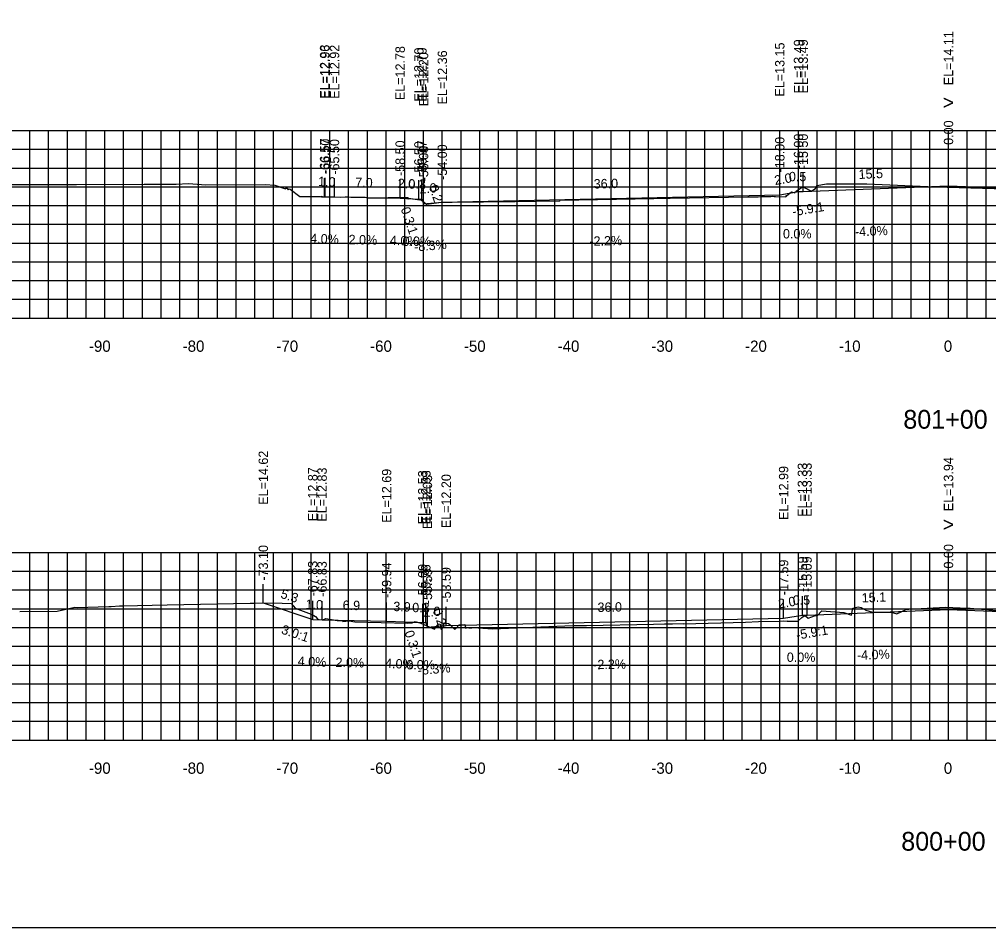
# Model space of a CAD drawing. Extents: x 1797419 to 1809236, y 248759 to 251512.
# Drawn here: x 1802191.9 to 1802295.3, y 250417.3 to 250514.1 of the extents above; entities that cross this region are included whole.
import ezdxf

# ---------------------------------------------------------------- set-up
doc = ezdxf.new("R2010")
doc.units = 0
for name, color, linetype in [('1', 7, 'Continuous'), ('10', 7, 'Continuous'), ('3', 7, 'Continuous'), ('4', 7, 'Continuous'), ('60', 7, 'Continuous'), ('CL-CNST', 7, 'Continuous'), ('Level 62', 7, 'Continuous'), ('M-ROADS', 7, 'Continuous')]:
    doc.layers.add(name, color=color, linetype=linetype)

msp = doc.modelspace()

# ---------------------------------------------------------------- linework, layer by layer
for p, q in [((1802275, 250495.75), (1802275, 250497.75)), ((1802275.5, 250495.75), (1802275.5, 250497.75)), ((1802291, 250496.37), (1802291, 250498.37)), ((1802224.44, 250495.19), (1802224.44, 250497.19)), ((1802224.5, 250495.21), (1802224.5, 250497.21)), ((1802225.5, 250495.17), (1802225.5, 250497.17)), ((1802232.5, 250495.03), (1802232.5, 250497.03)), ((1802234.5, 250494.95), (1802234.5, 250496.95)), ((1802234.83, 250494.95), (1802234.83, 250496.95)), ((1802237, 250494.62), (1802237, 250496.62)), ((1802273, 250495.41), (1802273, 250497.41)), ((1802235, 250494.45), (1802235, 250496.45)), ((1802217.9, 250451.88), (1802217.9, 250453.88)), ((1802291, 250451.19), (1802291, 250453.19)), ((1802223.17, 250450.12), (1802223.17, 250452.12)), ((1802224.17, 250450.08), (1802224.17, 250452.08)), ((1802273.41, 250450.25), (1802273.41, 250452.25)), ((1802275.41, 250450.59), (1802275.41, 250452.59)), ((1802275.91, 250450.59), (1802275.91, 250452.59)), ((1802231.06, 250449.94), (1802231.06, 250451.94)), ((1802234.91, 250449.79), (1802234.91, 250451.79)), ((1802235.24, 250449.79), (1802235.24, 250451.79)), ((1802235.41, 250449.29), (1802235.41, 250451.29)), ((1802237.41, 250449.46), (1802237.41, 250451.46))]:
    msp.add_line(p, q)
msp.add_lwpolyline([(1802141, 250417.26), (1802441, 250417.26), (1802441, 250607.26), (1802141, 250607.26)], close=True)
at = {"layer": '60'}
for p, q in [((1802141, 250482.26), (1802441, 250482.26)), ((1802201, 250482.2), (1802201, 250482.26)), ((1802211, 250482.2), (1802211, 250482.26)), ((1802221, 250482.2), (1802221, 250482.26)), ((1802231, 250482.2), (1802231, 250482.26)), ((1802241, 250482.2), (1802241, 250482.26)), ((1802251, 250482.2), (1802251, 250482.26)), ((1802261, 250482.2), (1802261, 250482.26)), ((1802271, 250482.2), (1802271, 250482.26)), ((1802281, 250482.2), (1802281, 250482.26)), ((1802291, 250482.2), (1802291, 250482.26)), ((1802141, 250437.26), (1802441, 250437.26)), ((1802201, 250437.2), (1802201, 250437.26)), ((1802211, 250437.2), (1802211, 250437.26)), ((1802221, 250437.2), (1802221, 250437.26)), ((1802231, 250437.2), (1802231, 250437.26)), ((1802241, 250437.2), (1802241, 250437.26)), ((1802251, 250437.2), (1802251, 250437.26)), ((1802261, 250437.2), (1802261, 250437.26)), ((1802271, 250437.2), (1802271, 250437.26)), ((1802281, 250437.2), (1802281, 250437.26)), ((1802291, 250437.2), (1802291, 250437.26))]:
    msp.add_line(p, q, dxfattribs=at)
at = {"layer": 'CL-CNST'}
for points in [[(1802224.44, 250495.19), (1802224.5, 250495.21), (1802225.5, 250495.17), (1802232.5, 250495.03), (1802234.5, 250494.95), (1802234.83, 250494.95), (1802235, 250494.45), (1802237, 250494.62), (1802273, 250495.41), (1802275, 250495.75), (1802275.5, 250495.75), (1802291, 250496.37), (1802306.5, 250495.75), (1802307, 250495.75), (1802309, 250495.41), (1802354.96, 250494.4), (1802356.96, 250494.23), (1802357.13, 250494.73), (1802357.46, 250494.73), (1802359.46, 250494.81), (1802364.46, 250494.91), (1802365.46, 250494.95), (1802366.95, 250495.45)], [(1802217.9, 250451.88), (1802223.17, 250450.12), (1802224.17, 250450.08), (1802231.06, 250449.94), (1802234.91, 250449.79), (1802235.24, 250449.79), (1802235.41, 250449.29), (1802237.41, 250449.46), (1802273.41, 250450.25), (1802275.41, 250450.59), (1802275.91, 250450.59), (1802291, 250451.19), (1802307.8, 250450.55), (1802308.3, 250450.55), (1802310.3, 250450.21), (1802344.1, 250449.47), (1802346.1, 250449.3), (1802346.27, 250449.8), (1802346.6, 250449.8), (1802350.76, 250449.97), (1802357.77, 250450.11), (1802358.77, 250450.15), (1802359.11, 250450.03)]]:
    msp.add_lwpolyline(points, dxfattribs=at)
at = {"layer": 'Level 62'}
for p, q in [((1802141, 250502.26), (1802441, 250502.26)), ((1802193, 250482.26), (1802193, 250502.26)), ((1802195, 250482.26), (1802195, 250502.26)), ((1802197, 250482.26), (1802197, 250502.26)), ((1802199, 250482.26), (1802199, 250502.26)), ((1802201, 250482.26), (1802201, 250502.26)), ((1802203, 250482.26), (1802203, 250502.26)), ((1802205, 250482.26), (1802205, 250502.26)), ((1802207, 250482.26), (1802207, 250502.26)), ((1802209, 250482.26), (1802209, 250502.26)), ((1802211, 250482.26), (1802211, 250502.26)), ((1802213, 250482.26), (1802213, 250502.26)), ((1802215, 250482.26), (1802215, 250502.26)), ((1802217, 250482.26), (1802217, 250502.26)), ((1802219, 250482.26), (1802219, 250502.26)), ((1802221, 250482.26), (1802221, 250502.26)), ((1802223, 250482.26), (1802223, 250502.26)), ((1802225, 250482.26), (1802225, 250502.26)), ((1802227, 250482.26), (1802227, 250502.26)), ((1802229, 250482.26), (1802229, 250502.26)), ((1802231, 250482.26), (1802231, 250502.26)), ((1802233, 250482.26), (1802233, 250502.26)), ((1802235, 250482.26), (1802235, 250502.26)), ((1802237, 250482.26), (1802237, 250502.26)), ((1802239, 250482.26), (1802239, 250502.26)), ((1802241, 250482.26), (1802241, 250502.26)), ((1802243, 250482.26), (1802243, 250502.26)), ((1802245, 250482.26), (1802245, 250502.26)), ((1802247, 250482.26), (1802247, 250502.26)), ((1802249, 250482.26), (1802249, 250502.26)), ((1802251, 250482.26), (1802251, 250502.26)), ((1802253, 250482.26), (1802253, 250502.26)), ((1802255, 250482.26), (1802255, 250502.26)), ((1802257, 250482.26), (1802257, 250502.26)), ((1802259, 250482.26), (1802259, 250502.26)), ((1802261, 250482.26), (1802261, 250502.26)), ((1802263, 250482.26), (1802263, 250502.26)), ((1802265, 250482.26), (1802265, 250502.26)), ((1802267, 250482.26), (1802267, 250502.26)), ((1802269, 250482.26), (1802269, 250502.26)), ((1802271, 250482.26), (1802271, 250502.26)), ((1802273, 250482.26), (1802273, 250502.26)), ((1802275, 250482.26), (1802275, 250502.26)), ((1802277, 250482.26), (1802277, 250502.26)), ((1802279, 250482.26), (1802279, 250502.26)), ((1802281, 250482.26), (1802281, 250502.26)), ((1802283, 250482.26), (1802283, 250502.26)), ((1802285, 250482.26), (1802285, 250502.26)), ((1802287, 250482.26), (1802287, 250502.26)), ((1802289, 250482.26), (1802289, 250502.26)), ((1802291, 250482.26), (1802291, 250502.26)), ((1802293, 250482.26), (1802293, 250502.26)), ((1802295, 250482.26), (1802295, 250502.26)), ((1802141, 250500.26), (1802441, 250500.26)), ((1802141, 250498.26), (1802441, 250498.26)), ((1802141, 250496.26), (1802441, 250496.26)), ((1802141, 250494.26), (1802441, 250494.26)), ((1802141, 250492.26), (1802441, 250492.26)), ((1802141, 250490.26), (1802441, 250490.26)), ((1802141, 250488.26), (1802441, 250488.26)), ((1802141, 250486.26), (1802441, 250486.26)), ((1802141, 250484.26), (1802441, 250484.26)), ((1802141, 250482.26), (1802441, 250482.26)), ((1802141, 250457.26), (1802441, 250457.26)), ((1802193, 250437.26), (1802193, 250457.26)), ((1802195, 250437.26), (1802195, 250457.26)), ((1802197, 250437.26), (1802197, 250457.26)), ((1802199, 250437.26), (1802199, 250457.26)), ((1802201, 250437.26), (1802201, 250457.26)), ((1802203, 250437.26), (1802203, 250457.26)), ((1802205, 250437.26), (1802205, 250457.26)), ((1802207, 250437.26), (1802207, 250457.26)), ((1802209, 250437.26), (1802209, 250457.26)), ((1802211, 250437.26), (1802211, 250457.26)), ((1802213, 250437.26), (1802213, 250457.26)), ((1802215, 250437.26), (1802215, 250457.26)), ((1802217, 250437.26), (1802217, 250457.26)), ((1802219, 250437.26), (1802219, 250457.26)), ((1802221, 250437.26), (1802221, 250457.26)), ((1802223, 250437.26), (1802223, 250457.26)), ((1802225, 250437.26), (1802225, 250457.26)), ((1802227, 250437.26), (1802227, 250457.26)), ((1802229, 250437.26), (1802229, 250457.26)), ((1802231, 250437.26), (1802231, 250457.26)), ((1802233, 250437.26), (1802233, 250457.26)), ((1802235, 250437.26), (1802235, 250457.26)), ((1802237, 250437.26), (1802237, 250457.26)), ((1802239, 250437.26), (1802239, 250457.26)), ((1802241, 250437.26), (1802241, 250457.26)), ((1802243, 250437.26), (1802243, 250457.26)), ((1802245, 250437.26), (1802245, 250457.26)), ((1802247, 250437.26), (1802247, 250457.26)), ((1802249, 250437.26), (1802249, 250457.26)), ((1802251, 250437.26), (1802251, 250457.26)), ((1802253, 250437.26), (1802253, 250457.26)), ((1802255, 250437.26), (1802255, 250457.26)), ((1802257, 250437.26), (1802257, 250457.26)), ((1802259, 250437.26), (1802259, 250457.26)), ((1802261, 250437.26), (1802261, 250457.26)), ((1802263, 250437.26), (1802263, 250457.26)), ((1802265, 250437.26), (1802265, 250457.26)), ((1802267, 250437.26), (1802267, 250457.26)), ((1802269, 250437.26), (1802269, 250457.26)), ((1802271, 250437.26), (1802271, 250457.26)), ((1802273, 250437.26), (1802273, 250457.26)), ((1802275, 250437.26), (1802275, 250457.26)), ((1802277, 250437.26), (1802277, 250457.26)), ((1802279, 250437.26), (1802279, 250457.26)), ((1802281, 250437.26), (1802281, 250457.26)), ((1802283, 250437.26), (1802283, 250457.26)), ((1802285, 250437.26), (1802285, 250457.26)), ((1802287, 250437.26), (1802287, 250457.26)), ((1802289, 250437.26), (1802289, 250457.26)), ((1802291, 250437.26), (1802291, 250457.26)), ((1802293, 250437.26), (1802293, 250457.26)), ((1802295, 250437.26), (1802295, 250457.26)), ((1802141, 250455.26), (1802441, 250455.26)), ((1802141, 250453.26), (1802441, 250453.26)), ((1802141, 250451.26), (1802441, 250451.26)), ((1802141, 250449.26), (1802441, 250449.26)), ((1802141, 250447.26), (1802441, 250447.26)), ((1802141, 250445.26), (1802441, 250445.26)), ((1802141, 250443.26), (1802441, 250443.26)), ((1802141, 250441.26), (1802441, 250441.26)), ((1802141, 250439.26), (1802441, 250439.26)), ((1802141, 250437.26), (1802441, 250437.26))]:
    msp.add_line(p, q, dxfattribs=at)
at = {"layer": 'M-ROADS'}
for points in [[(1802190.27, 250496.5), (1802192.55, 250496.5), (1802194.64, 250496.5), (1802195.37, 250496.5), (1802197.99, 250496.51), (1802205.2, 250496.54), (1802206.83, 250496.54), (1802208.6, 250496.54), (1802209.91, 250496.61), (1802211.76, 250496.45), (1802218.09, 250496.5), (1802219.14, 250496.43), (1802220.28, 250496.04), (1802220.29, 250496.09), (1802220.29, 250496.09), (1802220.29, 250496.12), (1802220.34, 250496.04), (1802220.34, 250496.23), (1802220.43, 250496.09), (1802220.55, 250495.93), (1802220.67, 250496.04), (1802220.72, 250496.02), (1802220.75, 250496.01), (1802221.79, 250495.22), (1802223.96, 250495.22), (1802224.09, 250495.19), (1802224.11, 250495.21), (1802224.14, 250495.25), (1802224.15, 250495.21), (1802224.16, 250495.19), (1802224.16, 250495.19), (1802224.17, 250495.19), (1802224.23, 250495.19), (1802224.92, 250495.19), (1802226.13, 250495.16), (1802226.64, 250495.17), (1802227.04, 250495.17), (1802228.77, 250495.14), (1802228.9, 250495.1), (1802229.03, 250495.11), (1802229.1, 250495.08), (1802229.45, 250495.07), (1802230.94, 250495.07), (1802231.22, 250495.1), (1802233.21, 250495.1), (1802233.33, 250495.1), (1802233.36, 250494.94), (1802233.44, 250495.05), (1802234.58, 250494.88), (1802234.65, 250494.89), (1802234.66, 250494.88), (1802234.69, 250494.85), (1802234.7, 250494.88), (1802234.74, 250494.87), (1802234.74, 250494.87), (1802235.31, 250494.41), (1802235.32, 250494.41), (1802235.32, 250494.41), (1802235.34, 250494.39), (1802236.86, 250494.6), (1802236.86, 250494.6), (1802236.88, 250494.6), (1802236.91, 250494.61), (1802236.92, 250494.62), (1802236.97, 250494.6), (1802237.3, 250494.62), (1802238.05, 250494.63), (1802244.78, 250494.7), (1802247.01, 250494.73), (1802249.52, 250494.77), (1802249.56, 250494.82), (1802259.56, 250495.01), (1802260.76, 250495.03), (1802261.19, 250495.04), (1802261.31, 250495.03), (1802269.59, 250495.17), (1802270.7, 250495.19), (1802270.94, 250495.21), (1802272.06, 250495.22), (1802272.24, 250495.24), (1802272.41, 250495.23), (1802272.55, 250495.22), (1802273.63, 250495.2), (1802273.65, 250495.21), (1802273.66, 250495.19), (1802273.7, 250495.36), (1802273.73, 250495.28), (1802274.24, 250495.72), (1802274.61, 250495.61), (1802274.67, 250495.77), (1802274.76, 250495.76), (1802274.76, 250495.78), (1802275.44, 250496.25), (1802275.91, 250496.03), (1802276.34, 250495.78), (1802276.81, 250496.08), (1802276.97, 250496.39), (1802277.97, 250496.57), (1802278.61, 250496.57), (1802279.75, 250496.57), (1802280.18, 250496.57), (1802282.28, 250496.57), (1802289.61, 250496.27), (1802298.41, 250495.99)], [(1802191.91, 250450.98), (1802195.91, 250450.99), (1802197.79, 250451.43), (1802198.06, 250451.4), (1802201.41, 250451.5), (1802201.66, 250451.51), (1802202.55, 250451.56), (1802202.89, 250451.57), (1802207.65, 250451.68), (1802216.51, 250451.87), (1802216.93, 250451.86), (1802218.95, 250451.89), (1802220.89, 250451.81), (1802221.3, 250451.32), (1802223.01, 250450.67), (1802223.11, 250450.66), (1802223.48, 250450.44), (1802223.68, 250450.17), (1802223.75, 250450.1), (1802223.86, 250450.1), (1802224.25, 250450.08), (1802224.56, 250450.22), (1802225.79, 250449.99), (1802226.35, 250450), (1802226.4, 250449.89), (1802227.07, 250449.97), (1802227.68, 250449.85), (1802233.28, 250449.71), (1802233.54, 250449.76), (1802233.68, 250449.74), (1802233.8, 250449.74), (1802234.1, 250449.9), (1802234.7, 250449.72), (1802236.18, 250449.09), (1802236.59, 250449.66), (1802236.76, 250449.61), (1802236.84, 250449.07), (1802237.16, 250449.34), (1802237.16, 250449.66), (1802237.3, 250449.73), (1802237.66, 250449.68), (1802237.8, 250449.58), (1802238.28, 250449.13), (1802238.29, 250449.1), (1802238.32, 250449.09), (1802238.34, 250449.09), (1802238.41, 250449.11), (1802238.79, 250449.56), (1802239.41, 250449.58), (1802239.48, 250449.2), (1802239.57, 250449.21), (1802239.58, 250449.24), (1802239.58, 250449.24), (1802239.58, 250449.23), (1802239.59, 250449.23), (1802239.64, 250449.29), (1802239.65, 250449.25), (1802239.83, 250449.23), (1802240.13, 250449.21), (1802240.28, 250449.26), (1802242.35, 250449.1), (1802250.94, 250449.49), (1802252.38, 250449.48), (1802259.53, 250449.63), (1802260.69, 250449.66), (1802261.55, 250449.64), (1802262.72, 250449.67), (1802262.74, 250449.66), (1802269.35, 250449.84), (1802270.73, 250449.89), (1802272.94, 250449.93), (1802273.41, 250449.96), (1802273.78, 250449.93), (1802273.79, 250449.97), (1802273.82, 250449.95), (1802274.02, 250449.92), (1802274.9, 250449.93), (1802274.96, 250449.96), (1802274.96, 250449.98), (1802275.36, 250450.33), (1802275.5, 250450.44), (1802275.76, 250450.52), (1802276.02, 250450.25), (1802276.81, 250450.53), (1802276.98, 250450.51), (1802277.47, 250451.03), (1802279.84, 250450.86), (1802280.66, 250450.59), (1802280.81, 250451.33), (1802281.37, 250451.46), (1802281.68, 250451.39), (1802282.17, 250451.11), (1802282.89, 250450.91), (1802284.69, 250450.91), (1802284.89, 250450.91), (1802285.5, 250450.72), (1802286.54, 250451.21), (1802286.77, 250451.21), (1802290.68, 250451.41), (1802293.04, 250451.31), (1802293.31, 250451.33), (1802296.13, 250451.07)]]:
    msp.add_lwpolyline(points, dxfattribs=at)

# ---------------------------------------------------------------- texts
for s, rotation, p in [('-5.9:1', 9.648, (1802274.42, 250493.11)), ('0.3:1', 288.4353, (1802232.55, 250493.91)), ('3.0:1', 341.5651, (1802219.75, 250448.63)), ('-5.9:1', 9.648, (1802274.83, 250447.95)), ('0.3:1', 288.4353, (1802232.95, 250448.75))]:
    msp.add_text(s, height=1, rotation=rotation).set_placement(p)
at = {"layer": '1'}
for s, p in [('801+00', (1802286.18, 250470.46)), ('800+00', (1802285.96, 250425.46))]:
    msp.add_text(s, height=2, dxfattribs=at).set_placement(p)
at = {"layer": '10'}
for s, p in [('-90', (1802199.3, 250478.66)), ('-80', (1802209.3, 250478.66)), ('-70', (1802219.3, 250478.66)), ('-60', (1802229.3, 250478.66)), ('-50', (1802239.3, 250478.66)), ('-40', (1802249.3, 250478.66)), ('-30', (1802259.3, 250478.66)), ('-20', (1802269.3, 250478.66)), ('-10', (1802279.3, 250478.66)), ('0', (1802290.5, 250478.66)), ('-90', (1802199.3, 250433.66)), ('-80', (1802209.3, 250433.66)), ('-70', (1802219.3, 250433.66)), ('-60', (1802229.3, 250433.66)), ('-50', (1802239.3, 250433.66)), ('-40', (1802249.3, 250433.66)), ('-30', (1802259.3, 250433.66)), ('-20', (1802269.3, 250433.66)), ('-10', (1802279.3, 250433.66)), ('0', (1802290.5, 250433.66))]:
    msp.add_text(s, height=1.2, dxfattribs=at).set_placement(p)
at = {"layer": '3'}
for s, p in [('EL=14.11', (1802291.5, 250507.09)), ('EL=12.93', (1802224.94, 250505.66)), ('EL=12.96', (1802225, 250505.64)), ('EL=12.92', (1802226, 250505.64)), ('EL=12.78', (1802233, 250505.5)), ('EL=12.70', (1802235, 250505.34)), ('EL=12.70', (1802235.33, 250505.34)), ('EL=13.15', (1802273.5, 250505.88)), ('EL=13.49', (1802275.5, 250506.22)), ('EL=13.49', (1802276, 250506.22)), ('EL=12.20', (1802235.5, 250504.84)), ('EL=12.36', (1802237.5, 250505.04)), ('0.00', (1802291.5, 250500.73)), ('-16.00', (1802275.5, 250498.13)), ('-15.50', (1802276, 250498.13)), ('-66.57', (1802224.94, 250497.64)), ('-66.50', (1802225, 250497.59)), ('-65.50', (1802226, 250497.55)), ('-58.50', (1802233, 250497.41)), ('-56.50', (1802235, 250497.33)), ('-56.17', (1802235.33, 250497.41)), ('-54.00', (1802237.5, 250496.99)), ('-18.00', (1802273.5, 250497.79)), ('-56.00', (1802235.5, 250496.83)), ('EL=14.62', (1802218.4, 250462.35)), ('EL=13.33', (1802275.91, 250461.06)), ('EL=13.33', (1802276.41, 250461.06)), ('EL=13.94', (1802291.5, 250461.66)), ('EL=12.87', (1802223.67, 250460.59)), ('EL=12.83', (1802224.67, 250460.55)), ('EL=12.69', (1802231.56, 250460.42)), ('EL=12.53', (1802235.41, 250460.26)), ('EL=12.53', (1802235.74, 250460.26)), ('EL=12.20', (1802237.91, 250459.85)), ('EL=12.99', (1802273.91, 250460.72)), ('EL=12.03', (1802235.91, 250459.76)), ('-73.10', (1802218.4, 250454.26)), ('0.00', (1802291.5, 250455.55)), ('-67.83', (1802223.67, 250452.58)), ('-66.83', (1802224.67, 250452.54)), ('-17.59', (1802273.91, 250452.71)), ('-15.59', (1802275.91, 250453.05)), ('-15.09', (1802276.41, 250453.05)), ('-59.94', (1802231.56, 250452.4)), ('-56.09', (1802235.41, 250452.25)), ('-55.76', (1802235.74, 250452.2)), ('-55.59', (1802235.91, 250451.75)), ('-53.59', (1802237.91, 250451.91))]:
    msp.add_text(s, height=1, rotation=90, dxfattribs=at).set_placement(p)
at = {"layer": '4'}
for s, rotation, p in [('2.0', 9.648, (1802272.51, 250496.44)), ('15.5', 2.2906, (1802281.43, 250497.09)), ('1.0', 357.7094, (1802223.73, 250496.34)), ('7.0', 358.8542, (1802227.7, 250496.23)), ('2.0', 357.7094, (1802232.23, 250496.14)), ('2.0', 4.7636, (1802234.59, 250495.52)), ('36.0', 1.2603, (1802253.16, 250496.07)), ('0.2', 288.4353, (1802235.56, 250496.27)), ('-4.0%', 2.2906, (1802281.04, 250490.97)), ('4.0%', 357.7094, (1802222.89, 250490.27)), ('2.0%', 358.8542, (1802226.99, 250490.14)), ('4.0%', 357.7094, (1802231.39, 250490.07)), ('-8.3%', 4.7636, (1802234.02, 250489.35)), ('-2.2%', 1.2603, (1802252.7, 250489.96)), ('5.3', 341.5651, (1802219.67, 250452.45)), ('1.0', 357.7094, (1802222.39, 250451.25)), ('6.9', 358.8542, (1802226.36, 250451.14)), ('2.0', 9.648, (1802272.92, 250451.28)), ('15.1', 2.2906, (1802281.76, 250451.92)), ('3.9', 357.7094, (1802231.75, 250451.02)), ('2.0', 4.7636, (1802235, 250450.36)), ('0.2', 288.4353, (1802235.96, 250451.11)), ('36.0', 1.2603, (1802253.57, 250450.91)), ('-4.0%', 2.2906, (1802281.25, 250445.8)), ('4.0%', 357.7094, (1802221.56, 250445.18)), ('2.0%', 358.8542, (1802225.6, 250445.05)), ('4.0%', 357.7094, (1802230.88, 250444.95)), ('-2.2%', 1.2603, (1802253.11, 250444.8)), ('-8.3%', 4.7636, (1802234.42, 250444.19))]:
    msp.add_text(s, height=1, rotation=rotation, dxfattribs=at).set_placement(p)
for s, p in [('0.5', (1802273.97, 250496.85)), ('0.3', (1802233.39, 250496.05)), ('0.0%', (1802273.34, 250490.75)), ('0.0%', (1802232.76, 250489.95)), ('0.5', (1802274.38, 250451.69)), ('0.3', (1802233.79, 250450.89)), ('0.0%', (1802273.75, 250445.59)), ('0.0%', (1802233.16, 250444.79))]:
    msp.add_text(s, height=1, dxfattribs=at).set_placement(p)
at = {"layer": '60'}
for p in [(1802290.39, 250504.51), (1802290.39, 250459.51)]:
    msp.add_text('>', height=1.5, dxfattribs=at).set_placement(p)

doc.saveas('drawing.dxf')
